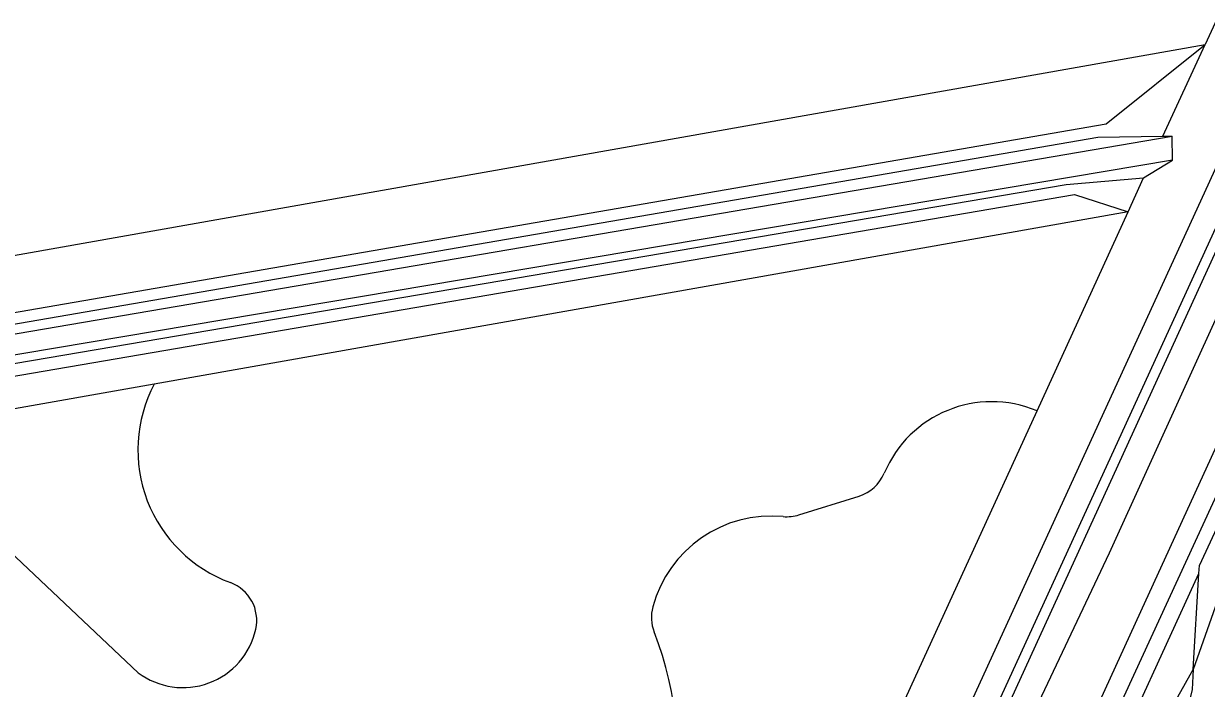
# Model space of a CAD drawing. Extents: x 133000 to 136000, y 400500 to 403500.
# Drawn here: x 134492.7 to 134610.2, y 402135.6 to 402201.5 of the extents above; entities that cross this region are included whole.
import ezdxf

# ---------------------------------------------------------------- set-up
doc = ezdxf.new("R2010")
doc.units = 0
for name, color, linetype in [('gg-knt-BGT kruinlijn', 7, 'Continuous'), ('gg-knt-bovenkant onderkant talud', 7, 'Continuous'), ('gg-knt-onverhard', 7, 'Continuous'), ('gg-knt-verharding', 7, 'Continuous'), ('gg-kntw-greppel-droge sloot', 7, 'Continuous'), ('gg-kntw-waterlijn', 7, 'Continuous'), ('gt-grn-groengrens', 7, 'Continuous'), ('gt-grn-vlakafsluiter', 7, 'Continuous'), ('gt-grn-weggrens', 7, 'Continuous'), ('gx-grn-maaiveld', 7, 'Continuous')]:
    doc.layers.add(name, color=color, linetype=linetype)

msp = doc.modelspace()

# ---------------------------------------------------------------- linework, layer by layer
at = {"layer": 'gg-knt-BGT kruinlijn'}
for points in [[(134350.07, 402147.3), (134599.42, 402190.26), (134605.89, 402190.35)], [(134350.63, 402143.82), (134596.28, 402185.55), (134603.97, 402186.22)]]:
    msp.add_lwpolyline(points, dxfattribs=at)
at = {"layer": 'gg-knt-bovenkant onderkant talud'}
for p, q in [((134605.89, 402190.35), (134606.8, 402190.36)), ((134603.97, 402186.22), (134606.83, 402187.97))]:
    msp.add_line(p, q, dxfattribs=at)
for points in [[(134350.82, 402148.83), (134351.18, 402148.59), (134600.24, 402191.58), (134610.09, 402199.45)], [(134351.91, 402142.38), (134352.02, 402142.62), (134597.11, 402184.58), (134602.43, 402182.86)]]:
    msp.add_lwpolyline(points, dxfattribs=at)
at = {"layer": 'gg-knt-onverhard'}
msp.add_line((134584.95, 402093.67), (134609.46, 402146.95), dxfattribs=at)
msp.add_lwpolyline([(134494.56, 401738.58), (134494.56, 401739.67), (134497.5, 401751.91), (134504.09, 401777.26), (134511.63, 401805.25), (134517.68, 401827.78), (134522.09, 401843.5), (134527.39, 401861.34), (134532.14, 401880.77), (134538.91, 401908.08), (134543.81, 401926.05), (134552.02, 401956.35), (134559.8, 401986.05), (134564.12, 402002.2), (134569.73, 402022.68), (134575.4, 402044.14), (134579.03, 402058.75), (134585.4, 402082.52), (134589.7, 402094.87), (134600.84, 402120.55), (134607.35, 402134.73), (134608.9, 402137.43)], dxfattribs=at)
at = {"layer": 'gg-knt-verharding'}
msp.add_line((134608.9, 402137.43), (134609.46, 402146.95), dxfattribs=at)
for points in [[(134609.46, 402146.95), (134609.51, 402147.74), (134626.05, 402183.27)], [(134608.9, 402137.43), (134608.78, 402135.43), (134608.18, 402132.95), (134593.96, 402101.78), (134588.96, 402088.87), (134564.92, 402000)]]:
    msp.add_lwpolyline(points, dxfattribs=at)
at = {"layer": 'gg-kntw-greppel-droge sloot'}
msp.add_line((134606.83, 402187.97), (134606.8, 402190.36), dxfattribs=at)
msp.add_lwpolyline([(134606.83, 402187.97), (134351.29, 402145), (134351.02, 402146.7), (134606.8, 402190.36)], dxfattribs=at)
at = {"layer": 'gg-kntw-waterlijn'}
msp.add_lwpolyline([(134676.79, 402305.35), (134677.08, 402305.02), (134675.47, 402299.95), (134660.69, 402267.67), (134631.36, 402203.62), (134603.66, 402143.14), (134581.87, 402095.55), (134581.41, 402094.96), (134580.27, 402094.58)], dxfattribs=at)
at = {"layer": 'gt-grn-groengrens'}
for p, q in [((134652.11, 402291.67), (134610.09, 402199.45)), ((134602.43, 402182.86), (134505.71, 402165.74)), ((134593.38, 402163.09), (134602.43, 402182.86)), ((134505.71, 402165.74), (134448.01, 402155.54)), ((134569.74, 402152.77), (134575.71, 402154.63)), ((134489.37, 402151.01), (134504.12, 402137.11))]:
    msp.add_line(p, q, dxfattribs=at)
for points in [[(134663.2, 402301.17), (134612.85, 402190.97), (134568.75, 402094.79), (134561.75, 402094.5)], [(134572.39, 402091.37), (134571.14, 402094.03), (134615.12, 402189.92), (134666.11, 402301.62)], [(134338.04, 402237.33), (134352.8, 402153.93), (134610.09, 402199.45)], [(134561.75, 402094.5), (134563.58, 402098), (134593.38, 402163.09)]]:
    msp.add_lwpolyline(points, dxfattribs=at)
for centre, radius, start, end in [((134518.11, 402159.21), 14.02, 152.221, 249.8111), ((134588.89, 402152.41), 11.59, 67.2019, 157.1982), ((134574.51, 402158.46), 4.01, 287.3536, 337.1687), ((134567, 402140.47), 12.19, 84.499, 164.9258), ((134568.55, 402156.59), 4, 264.4923, 287.3324), ((134511.89, 402142.3), 4, 347.4186, 69.8075), ((134559.07, 402142.6), 3.99, 164.8887, 201.3155), ((134508.56, 402143.04), 7.41, 233.1902, 347.4327), ((134523.29, 402128.67), 34.41, 316.709, 21.2685)]:
    msp.add_arc(centre, radius, start, end, dxfattribs=at)
at = {"layer": 'gt-grn-vlakafsluiter'}
for p, q in [((134605.89, 402190.35), (134610.09, 402199.45)), ((134602.43, 402182.86), (134603.97, 402186.22))]:
    msp.add_line(p, q, dxfattribs=at)
at = {"layer": 'gt-grn-weggrens'}
msp.add_line((134611.86, 402145.88), (134608.9, 402137.43), dxfattribs=at)
at = {"layer": 'gx-grn-maaiveld'}
for points in [[(134576.81, 402093.32), (134574.91, 402094.04), (134574.25, 402094.51), (134573.88, 402095.39), (134573.83, 402096.48), (134573.92, 402097.26), (134574.25, 402098.32), (134666.08, 402298.99), (134666.52, 402299.92), (134666.7, 402300.72), (134666.71, 402301.54), (134666.77, 402302.09), (134666.98, 402302.84), (134667.27, 402303.46), (134667.65, 402303.98), (134668.23, 402304.46), (134668.99, 402305.27), (134670.28, 402307.76)], [(134577.54, 402095.57), (134576.54, 402096.9), (134576.94, 402098.51), (134583.92, 402113.83), (134600.58, 402149), (134615.62, 402182.01), (134639.23, 402232.73), (134660.46, 402280.15), (134669.85, 402300.97), (134669.87, 402301.43), (134669.56, 402301.67), (134668.5, 402301.6), (134668.37, 402301.97), (134668.62, 402302.39), (134669.25, 402302.57), (134669.99, 402302.65), (134670.44, 402302.79), (134670.74, 402303.13), (134672.6, 402305.61), (134674.21, 402306.66)], [(134576.81, 402093.32), (134579.02, 402092.55), (134580.65, 402092.14), (134581.29, 402092.2), (134582.91, 402093.25), (134624.8, 402184.24)]]:
    msp.add_lwpolyline(points, dxfattribs=at)

doc.saveas('drawing.dxf')
